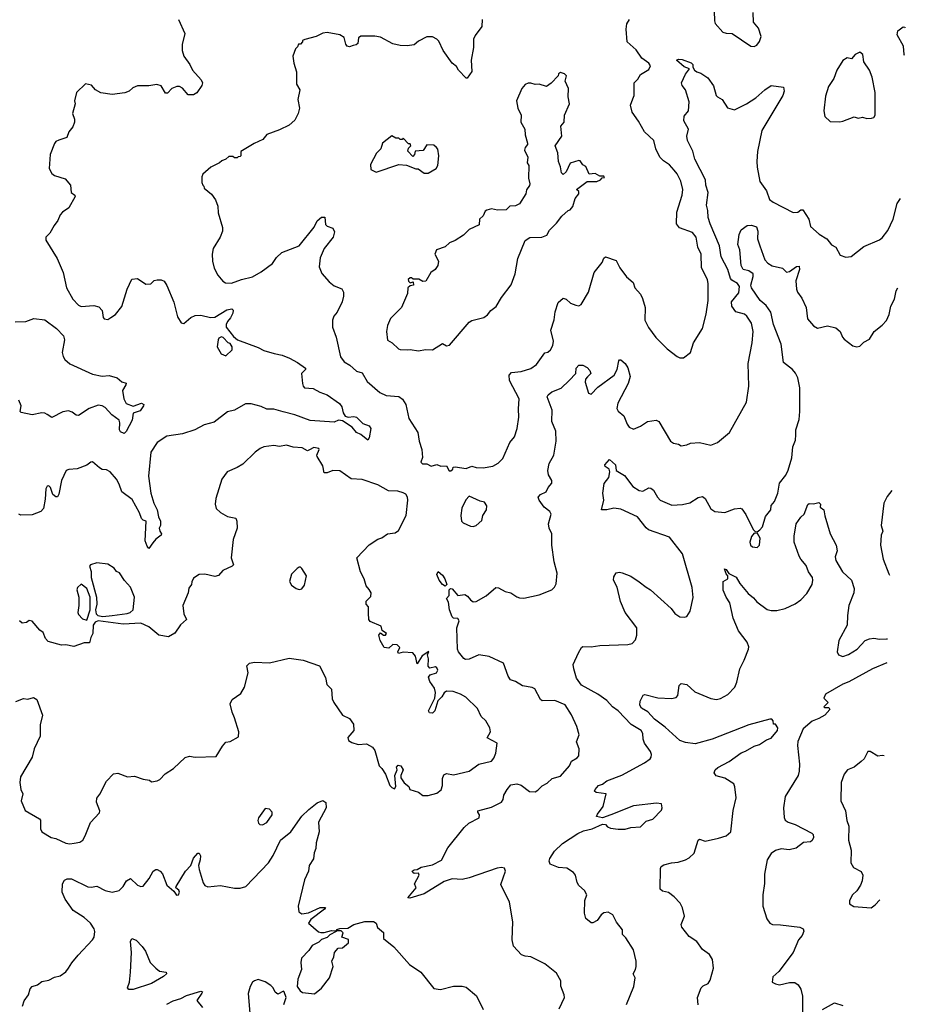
# Model space of a CAD drawing. Extents: x 1839239 to 1929705, y 762242 to 910352.
# Tile 281 of 429: x 1916697 to 1922999, y 843967 to 850974. Entities that reach past the tile are written whole.
import ezdxf

# ---------------------------------------------------------------- set-up
doc = ezdxf.new("R2010")
doc.units = 0

msp = doc.modelspace()

# ---------------------------------------------------------------- linework, layer by layer
at = {"layer": '0CON10XD'}
for points in [[(1921640, 851035), (1921640.8, 850965), (1921647, 850947), (1921700, 850885), (1921725, 850876.9), (1921767.5, 850875), (1921900, 850785), (1921925, 850783.3), (1921941.7, 850791.7), (1921962.7, 850817.3), (1921974.2, 850855), (1921955, 850913.3), (1921919.2, 850955), (1921917.5, 851025)], [(1917826.7, 850975), (1917872, 850875), (1917852.9, 850797.1), (1917852.9, 850755), (1917864, 850715), (1917907.5, 850655), (1917928, 850615), (1917989.2, 850545), (1917998, 850525), (1917994, 850505), (1917957.6, 850452.4), (1917935, 850439.4), (1917895, 850438), (1917855.3, 850485.3), (1917835, 850497.5), (1917815, 850498.9), (1917778.8, 850485), (1917748.8, 850451.2), (1917735, 850450), (1917705, 850502), (1917672.2, 850512.2), (1917615, 850502), (1917535, 850501.8), (1917501.7, 850488.3), (1917475, 850464.2), (1917445, 850452), (1917355, 850442), (1917275, 850454), (1917236.7, 850475), (1917208.3, 850508.3), (1917165, 850517.5), (1917102.5, 850455), (1917087.5, 850395), (1917092.5, 850375), (1917072, 850305), (1917086.2, 850265), (1917086.2, 850245), (1917075, 850210), (1917046.2, 850175), (1917032.5, 850135), (1916975, 850116.7), (1916955, 850106.2), (1916945, 850093.3), (1916914.3, 850015), (1916906.2, 849915), (1916925, 849880), (1916944.3, 849864.3), (1917021.7, 849841.7), (1917058.8, 849795), (1917064.2, 849745), (1917090, 849725), (1917092, 849715), (1917045.8, 849635), (1917002, 849605), (1916984, 849585), (1916969.2, 849545), (1916941.3, 849508.7), (1916912.5, 849455), (1916883.3, 849425), (1916884, 849405), (1916964.6, 849274.6), (1917005.8, 849175), (1917030, 849065), (1917075, 848984.2), (1917115, 848942.5), (1917135, 848931.9), (1917225, 848939.2), (1917260, 848930), (1917283.9, 848903.9), (1917290, 848855), (1917297.5, 848845), (1917325, 848841.2), (1917346, 848854), (1917380, 848875), (1917425, 848932.5), (1917460.8, 849055), (1917495, 849126.7), (1917535, 849132.5), (1917595, 849092.5), (1917630, 849095), (1917655, 849117.5), (1917675, 849123.3), (1917705, 849123.3), (1917725, 849113.3), (1917745, 849082.5), (1917793.2, 848963.2), (1917820, 848860), (1917845.9, 848815.9), (1917865, 848811.2), (1917915, 848854.4), (1917945, 848867.8), (1917985, 848871.9), (1918055, 848854.4), (1918085, 848855.8), (1918170.9, 848909.1), (1918207, 848917), (1918216.2, 848906.2), (1918214, 848885), (1918198.3, 848851.7), (1918176.7, 848825), (1918167.5, 848805), (1918167.5, 848785), (1918218.3, 848718.3), (1918246.1, 848696.1), (1918395, 848641.2), (1918435, 848619.2), (1918508.3, 848598.3), (1918565, 848587.5), (1918616.7, 848565), (1918675, 848533.8), (1918730, 848495), (1918730, 848485), (1918703.3, 848455), (1918708.8, 848385), (1918713.8, 848365), (1918723.3, 848355), (1918785, 848350), (1918833.1, 848323.1), (1918885, 848304.2), (1918972.8, 848242.8), (1918988.6, 848218.6), (1918997.9, 848175), (1919012.4, 848152.4), (1919035, 848144.6), (1919075, 848149.4), (1919094.3, 848144.3), (1919139.7, 848099.7), (1919184.2, 848084.2), (1919197.1, 848065), (1919185, 847997.5), (1919175, 847982.5), (1919125, 848020.8), (1919095, 848035.8), (1919064, 848075), (1918995, 848120), (1918966.9, 848123.1), (1918935, 848110), (1918765, 848122.3), (1918655, 848161.8), (1918572, 848182), (1918505, 848201.1), (1918455, 848202.5), (1918415, 848221.5), (1918345, 848239.4), (1918305, 848239.4), (1918225, 848195.8), (1918175, 848182), (1918080.3, 848109.7), (1918010.3, 848089.7), (1917944.3, 848055.7), (1917855, 848027.1), (1917745, 848010.6), (1917675, 847966), (1917631.4, 847895), (1917614.2, 847725), (1917629.2, 847605), (1917652.6, 847532.6), (1917675.7, 847485), (1917685.8, 847435.8), (1917699.2, 847405), (1917700, 847375), (1917690, 847355), (1917694.1, 847334.1), (1917706.7, 847315), (1917703.3, 847305), (1917665, 847276.2), (1917645, 847251.2), (1917615, 847210), (1917605, 847226.7), (1917591.1, 847265), (1917597.5, 847405), (1917575, 847412), (1917565, 847424), (1917550, 847465), (1917498.3, 847558.3), (1917423.8, 847615), (1917405, 847668.6), (1917385, 847704.2), (1917341.2, 847755), (1917315, 847770), (1917285, 847773.8), (1917265, 847783.8), (1917215, 847826.7), (1917203.9, 847826.1), (1917175, 847803.8), (1917105, 847776.7), (1917046.4, 847773.6), (1917027.5, 847765), (1916994.2, 847695), (1916976.1, 847596.1), (1916965, 847577.5), (1916955, 847577.5), (1916933.3, 847595), (1916917.5, 847645), (1916905, 847656.7), (1916892.5, 847655), (1916882, 847635), (1916877.7, 847562.3), (1916866, 847495), (1916847, 847473), (1916785, 847450), (1916705, 847447.5), (1916690, 847455)], [(1919987.8, 850975), (1919985.8, 850925), (1919937.8, 850862.2), (1919925.5, 850835), (1919925.6, 850775), (1919910.5, 850685), (1919914.2, 850605), (1919881.7, 850558.3), (1919875, 850557.5), (1919820, 850615), (1919805, 850640), (1919775, 850664), (1919710.6, 850755), (1919680.3, 850820.3), (1919665.8, 850835.8), (1919635, 850852), (1919595, 850850.8), (1919535, 850820.6), (1919505, 850795.8), (1919455, 850788.6), (1919405, 850790.5), (1919352.6, 850802.6), (1919265, 850850), (1919224.1, 850855.9), (1919125, 850856.2), (1919108.8, 850845), (1919103.3, 850805), (1919092.5, 850795), (1919071.2, 850788.8), (1919045, 850781.2), (1919027.5, 850785), (1919018.3, 850798.3), (1919005, 850847.5), (1918975, 850866.7), (1918885, 850883.3), (1918855, 850878), (1918807, 850853), (1918726.4, 850833.6), (1918710, 850825), (1918710, 850815), (1918695, 850800), (1918681.7, 850798.3), (1918675, 850780), (1918660, 850765), (1918640, 850715), (1918647.5, 850665), (1918667, 850603), (1918667.5, 850515), (1918690, 850475), (1918676.7, 850405), (1918688.8, 850345), (1918678, 850305), (1918655, 850258.8), (1918615, 850222.5), (1918545, 850188.8), (1918455, 850157.5), (1918428.3, 850121.7), (1918366.4, 850093.6), (1918270, 850035), (1918270, 850005), (1918265, 850000), (1918251.7, 849998.3), (1918245, 849990), (1918225, 849990), (1918215, 850000), (1918185, 850000), (1918165, 849980), (1918135, 849970), (1918120, 849955), (1918056.4, 849923.6), (1918000, 849875), (1917992.5, 849855), (1917992.5, 849815), (1918000, 849795), (1918008.3, 849788.3), (1918010, 849775), (1918062.7, 849732.7), (1918091.5, 849691.5), (1918106.6, 849646.6), (1918109.2, 849599.2), (1918140, 849495), (1918140.7, 849469.3), (1918124.2, 849425.8), (1918074.5, 849345.5), (1918067.5, 849305), (1918070, 849255), (1918082, 849205), (1918106.2, 849155), (1918142.2, 849112.2), (1918160.9, 849100.9), (1918205, 849099.5), (1918275, 849125.5), (1918355, 849144.5), (1918415, 849178.9), (1918495, 849239.1), (1918525, 849281.9), (1918562.9, 849317.1), (1918685.6, 849365), (1918793.6, 849496.4), (1918815, 849542.5), (1918845, 849567.5), (1918868.3, 849568.3), (1918873.3, 849515), (1918885, 849503.8), (1918925, 849490), (1918938, 849465), (1918928.6, 849425), (1918864.1, 849345.9), (1918835, 849278.8), (1918829.4, 849215), (1918846.4, 849166.4), (1918898.3, 849108.3), (1918935, 849080), (1918989.5, 849059.5), (1919001.2, 849035), (1919002, 849005), (1918990.8, 848965), (1918957, 848893), (1918933.8, 848865), (1918923.8, 848835), (1918924, 848785), (1918950, 848715), (1918980.5, 848575), (1919005, 848540), (1919046.2, 848515), (1919092.8, 848472.8), (1919135, 848461.2), (1919168.9, 848398.9), (1919261.1, 848321.1), (1919305, 848300), (1919395, 848292.5), (1919422.4, 848272.4), (1919444.3, 848235), (1919467.5, 848135), (1919531.2, 848035), (1919540, 847975), (1919560, 847915), (1919563, 847857), (1919552.5, 847825), (1919563, 847813), (1919575, 847812.5), (1919595, 847813.3), (1919625, 847796.7), (1919665, 847807.5), (1919695, 847797.5), (1919735, 847800), (1919753.6, 847763.6), (1919765, 847762.5), (1919780, 847775), (1919781.7, 847788.3), (1919795, 847792.5), (1919875, 847780), (1919915, 847796.7), (1919946.4, 847786.4), (1919995, 847785.8), (1920065, 847796), (1920101.3, 847818.7), (1920135, 847851.2), (1920186.2, 847965), (1920218.8, 848005), (1920236.1, 848063.9), (1920250, 848145), (1920245.7, 848205), (1920250.5, 848275), (1920182.9, 848405), (1920180, 848445), (1920197.5, 848462.5), (1920265, 848470), (1920335, 848492.2), (1920375, 848520), (1920435, 848603.3), (1920455, 848608.8), (1920475.6, 848624.4), (1920491.4, 848655), (1920495.6, 848685), (1920477.8, 848765), (1920501.4, 848838.6), (1920507.8, 848895), (1920529.1, 848960.9), (1920565, 848991.2), (1920585, 848984), (1920617.2, 848957.2), (1920655, 848941.1), (1920675, 848937.1), (1920692, 848948), (1920745.9, 849034.1), (1920786, 849175), (1920841.2, 849245), (1920854.1, 849275.9), (1920865, 849286.7), (1920940.9, 849260.9), (1920966.9, 849206.9), (1921015, 849143.8), (1921062.3, 849102.3), (1921075.8, 849065.8), (1921115, 849021.2), (1921130.3, 848990.3), (1921148.6, 848925), (1921146.2, 848835), (1921173, 848783), (1921225, 848712.5), (1921305, 848632.5), (1921375, 848577.5), (1921395, 848567.5), (1921421.7, 848568.3), (1921470, 848605), (1921493.3, 848675), (1921556.2, 848775), (1921581.9, 848878.1), (1921596.7, 848975), (1921597.1, 849095), (1921591.4, 849125), (1921548.9, 849208.9), (1921545.6, 849305), (1921522.5, 849355), (1921510, 849425), (1921485, 849458.6), (1921391.7, 849491.7), (1921372, 849522), (1921374.5, 849604.5), (1921410.9, 849725), (1921415.5, 849764.5), (1921401.4, 849825), (1921375, 849876.2), (1921353.4, 849903.4), (1921320.2, 849940.2), (1921278.3, 849968.3), (1921253.1, 849995), (1921223.6, 850055), (1921210, 850115), (1921144.5, 850174.5), (1921100.9, 850250.9), (1921054.5, 850314.5), (1921044.3, 850365), (1921059.5, 850410.5), (1921069.2, 850435), (1921070, 850525), (1921095, 850550), (1921115, 850582.5), (1921175, 850618.8), (1921185.8, 850645), (1921173.8, 850665), (1921125, 850700), (1921085, 850759.5), (1921020, 850815), (1921013.1, 850905), (1921018.2, 850945), (1921035.8, 850974.2)], [(1922993.7, 850717.8), (1922990.8, 850725), (1922986.2, 850785), (1922942, 850865), (1922946, 850894), (1922985, 850923.8), (1922995, 850921.2), (1922999.4, 850915.1)], [(1922533, 850247), (1922555, 850252.5), (1922635, 850281.2), (1922665, 850273.3), (1922695, 850278.8), (1922725, 850270), (1922757.7, 850272.3), (1922775, 850276.7), (1922785.8, 850295), (1922784.3, 850455), (1922764.2, 850564.2), (1922744.2, 850614.2), (1922703.1, 850673.1), (1922696.9, 850726.9), (1922675, 850742.2), (1922643.6, 850726.4), (1922615.9, 850694.1), (1922585, 850701.2), (1922555, 850683.3), (1922513.3, 850615), (1922490, 850555), (1922452.3, 850497.7), (1922430.7, 850429.3), (1922420, 850325), (1922426.2, 850285), (1922465, 850249.2), (1922533, 850247)], [(1920535.7, 843934.3), (1920573.3, 844015), (1920572.5, 844035), (1920547, 844097), (1920547.5, 844135), (1920517.7, 844187.7), (1920435, 844256.2), (1920335, 844304), (1920295, 844308.8), (1920269.3, 844319.3), (1920211.7, 844381.7), (1920202, 844425), (1920205.7, 844555), (1920183, 844693), (1920120.5, 844820.5), (1920153.8, 844915), (1920146.7, 844935), (1920125, 844940.8), (1920095, 844936.2), (1919895, 844867.4), (1919845, 844856.2), (1919775, 844859.5), (1919717.8, 844842.2), (1919575, 844753.8), (1919472.3, 844722.3), (1919460, 844725), (1919517.5, 844795), (1919507.5, 844825), (1919540, 844885), (1919535, 844900), (1919505, 844897.5), (1919493.9, 844903.9), (1919491.2, 844915), (1919503.3, 844925), (1919525, 844927.5), (1919555, 844942.9), (1919635, 844959.1), (1919698.3, 844991.7), (1919745, 845080), (1919860, 845225), (1919893.8, 845255), (1919965.8, 845295), (1919970, 845315), (1919956.7, 845335), (1919956.7, 845345), (1920055, 845369.6), (1920125, 845404.4), (1920136.5, 845425), (1920141.4, 845455), (1920167.1, 845495), (1920191.3, 845528.7), (1920235, 845536.9), (1920265, 845526.7), (1920325, 845481.1), (1920365, 845480), (1920385, 845490.8), (1920415, 845522.5), (1920450.3, 845539.7), (1920485.4, 845574.6), (1920545, 845590.8), (1920610, 845665), (1920623.6, 845696.4), (1920665, 845720), (1920675.9, 845734.1), (1920678.8, 845785), (1920658.6, 845835), (1920678, 845885), (1920662, 845945), (1920625, 846027.5), (1920578.3, 846098.3), (1920505, 846129.5), (1920415, 846125.8), (1920404.3, 846135), (1920363, 846213), (1920345, 846222.5), (1920275, 846234.3), (1920225, 846264.3), (1920190, 846275), (1920172.4, 846302.4), (1920139.2, 846395), (1920037.2, 846442.8), (1919965, 846454.1), (1919895, 846423.2), (1919870.6, 846420.6), (1919857.4, 846427.4), (1919819.6, 846475), (1919811.9, 846495), (1919807.9, 846645), (1919824.6, 846695), (1919815, 846713.1), (1919785, 846716), (1919775, 846723.3), (1919756.2, 846775), (1919749.3, 846829.3), (1919733.3, 846855), (1919752.5, 846875), (1919752.9, 846917.1), (1919764, 846926), (1919775, 846924), (1919815, 846876.2), (1919865, 846882.5), (1919885, 846872), (1919905, 846844.2), (1919925, 846831.9), (1919945.4, 846834.6), (1920015.7, 846874.3), (1920086.4, 846933.6), (1920105, 846931.2), (1920152.5, 846905), (1920193.3, 846895), (1920235, 846866), (1920255, 846860), (1920285, 846857.5), (1920395, 846880.8), (1920483.6, 846916.4), (1920502.5, 846935), (1920515, 846960), (1920520.8, 847035), (1920500.6, 847115), (1920484.3, 847235), (1920484.4, 847314.4), (1920465.7, 847355), (1920460.6, 847385), (1920478.6, 847455), (1920469.2, 847475), (1920428.6, 847505), (1920394.3, 847554.3), (1920387.5, 847575), (1920404, 847595), (1920443.3, 847615), (1920458.6, 847645), (1920484.4, 847675), (1920484.4, 847695), (1920460.6, 847735), (1920454.6, 847765.4), (1920464.5, 847815.5), (1920497.5, 847875), (1920515.4, 847974.6), (1920512.2, 848045), (1920484.6, 848115.4), (1920487.5, 848195), (1920451.1, 848288.9), (1920458.6, 848305), (1920483.9, 848326.1), (1920549.4, 848350.6), (1920607.5, 848405), (1920653.8, 848455), (1920656.8, 848493.2), (1920675, 848516.2), (1920705, 848514.2), (1920735, 848498.6), (1920755, 848477.1), (1920762.2, 848455), (1920737.9, 848432.1), (1920722.9, 848415), (1920721.9, 848395), (1920743.8, 848315), (1920765, 848310), (1920810.5, 848359.5), (1920928.6, 848445), (1920947.8, 848485), (1920960, 848545), (1920965, 848552.5), (1920975, 848553.3), (1921005, 848528), (1921025, 848496.2), (1921040.4, 848435), (1921026.7, 848385), (1920952.5, 848245), (1920946.4, 848206.4), (1920955, 848187.5), (1920995.8, 848155.8), (1921020, 848095), (1921035, 848073.3), (1921065, 848060), (1921115, 848080.8), (1921165, 848114), (1921227, 848123), (1921245, 848113.3), (1921328.8, 847975), (1921350.5, 847960.5), (1921385, 847952.5), (1921405, 847940), (1921445, 847947.5), (1921470.7, 847959.3), (1921535, 847964), (1921615, 847946.2), (1921662.5, 847965), (1921747.5, 848035), (1921868.8, 848251.2), (1921885.8, 848365.8), (1921882.1, 848527.9), (1921909.5, 848675), (1921915.6, 848755), (1921904.2, 848815), (1921872.5, 848865), (1921855, 848878.6), (1921792.9, 848895), (1921764.7, 848934.7), (1921763.3, 848965), (1921815, 849030.8), (1921820.1, 849075), (1921805, 849097.3), (1921765, 849119.8), (1921755, 849132.5), (1921736.7, 849195), (1921688.8, 849285), (1921677, 849365), (1921610.2, 849520.2), (1921596.7, 849565), (1921594.6, 849614.6), (1921584.6, 849654.6), (1921596.4, 849745), (1921580.4, 849795), (1921576.6, 849835), (1921501.9, 849981.9), (1921487.1, 850037.1), (1921450.6, 850115), (1921445.7, 850145), (1921457.5, 850195), (1921422.5, 850255), (1921425, 850287.5), (1921455.6, 850325), (1921461.7, 850388.3), (1921435.5, 850475), (1921411.4, 850505), (1921405.7, 850525), (1921434.5, 850585), (1921462.5, 850625), (1921425, 850637.5), (1921371.4, 850685), (1921385, 850692.5), (1921410.9, 850690.9), (1921475, 850666.7), (1921486.2, 850655), (1921486.7, 850635), (1921498.8, 850615), (1921515, 850602), (1921545, 850593.8), (1921595, 850560.8), (1921635, 850502), (1921654.4, 850435), (1921662.9, 850425), (1921695.6, 850405), (1921735, 850346), (1921785, 850331.2), (1921870, 850375), (1921935, 850417.1), (1921998.8, 850475), (1922045, 850506.2), (1922133.3, 850493.3), (1922138, 850465), (1922127.5, 850435), (1921978.6, 850185), (1921947.1, 850035), (1921941.8, 849965), (1921945.4, 849924.6), (1921965, 849822.5), (1922011.4, 849755), (1922034.1, 849694.1), (1922060, 849675), (1922201.5, 849601.5), (1922235, 849604.5), (1922255, 849620), (1922269.5, 849619.5), (1922311.8, 849555), (1922325, 849502.5), (1922387.6, 849447.6), (1922441.5, 849415), (1922475, 849370.6), (1922505.7, 849355.7), (1922535, 849297.5), (1922575, 849283.3), (1922615, 849287.5), (1922705, 849360), (1922815, 849406.2), (1922835, 849421.2), (1922876.2, 849473.8), (1922912.7, 849555), (1922940.4, 849665), (1922964.1, 849700)], [(1919535, 848616), (1919585, 848626), (1919635, 848624), (1919705, 848670), (1919733.6, 848653.6), (1919755, 848657.5), (1919895, 848820), (1919915, 848832.5), (1920000, 848855), (1920025.7, 848874.3), (1920048.8, 848905), (1920088.1, 848931.9), (1920125, 848996.2), (1920195, 849087.5), (1920222, 849165), (1920242, 849275), (1920295, 849402.5), (1920327, 849423), (1920413.6, 849426.4), (1920449.3, 849440.7), (1920467.5, 849475), (1920516.7, 849525), (1920555, 849576.2), (1920600, 849615), (1920615, 849620), (1920632.5, 849645), (1920649.3, 849700.7), (1920676.7, 849735), (1920675, 849750), (1920660, 849765), (1920735, 849823.3), (1920805, 849823.3), (1920830, 849835), (1920841.7, 849848.3), (1920858.3, 849851.7), (1920855, 849860), (1920825, 849860), (1920791.7, 849878.3), (1920750, 849875), (1920725, 849930), (1920705, 849940), (1920685, 849970), (1920675, 849972.5), (1920615, 849952.5), (1920585, 849890), (1920565, 849872.5), (1920553.6, 849883.6), (1920546.1, 849926.1), (1920531.2, 849965), (1920526.7, 850025), (1920507.5, 850075), (1920556.2, 850145), (1920548.8, 850215), (1920571.2, 850245), (1920573.3, 850295), (1920610, 850375), (1920600, 850425), (1920602.5, 850485), (1920580, 850535), (1920587.5, 850575), (1920575, 850587.5), (1920545, 850597.5), (1920531.7, 850588.3), (1920530, 850575), (1920479.3, 850520.7), (1920445, 850497.5), (1920395, 850513.8), (1920365, 850513.3), (1920335, 850522.5), (1920315, 850522.5), (1920295, 850513.3), (1920270, 850485), (1920233.3, 850395), (1920243, 850343), (1920266.7, 850295), (1920263.6, 850243.6), (1920292.5, 850195), (1920293.3, 850155), (1920310, 850095), (1920310, 850085), (1920293.3, 850065), (1920290, 850045), (1920312.5, 849995), (1920307.5, 849955), (1920320, 849935), (1920317.5, 849845), (1920327.5, 849805), (1920326.1, 849793.9), (1920303.8, 849763.8), (1920298, 849735), (1920255, 849663.3), (1920225, 849650), (1920185, 849646.7), (1920158.3, 849621.7), (1920097.3, 849617.3), (1920055, 849628.8), (1920022.3, 849617.7), (1920010, 849610), (1919995, 849577.5), (1919970, 849555), (1919966.4, 849513.6), (1919895, 849481.2), (1919855, 849440), (1919796.9, 849403.1), (1919755, 849386.2), (1919725, 849356.7), (1919664.3, 849335.7), (1919650.8, 849305), (1919676.7, 849255), (1919673.3, 849225), (1919653, 849197), (1919622.5, 849175), (1919586.4, 849113.6), (1919565, 849110), (1919537, 849127), (1919498.3, 849128.3), (1919485, 849136.7), (1919475, 849136.7), (1919462.5, 849125), (1919463, 849113), (1919475, 849100), (1919498.3, 849108.3), (1919500, 849085), (1919475, 849080), (1919460, 849065), (1919457.5, 849025), (1919413.6, 848926.4), (1919335, 848846.2), (1919315, 848796.7), (1919306.5, 848755), (1919314.1, 848694.1), (1919346.7, 848675), (1919392.3, 848632.3), (1919405, 848626.2), (1919455, 848623.8), (1919475, 848626), (1919535, 848616)], [(1919605, 849882.5), (1919660, 849915), (1919673.8, 849935), (1919680, 850005), (1919671.7, 850051.7), (1919662.5, 850065), (1919645, 850080), (1919595, 850082.5), (1919568.3, 850041.7), (1919511.7, 850038.3), (1919507.5, 850015), (1919495, 850000), (1919458.3, 850038.3), (1919465, 850060), (1919480, 850075), (1919475, 850090), (1919465, 850090), (1919425, 850130), (1919418.3, 850121.7), (1919405, 850120), (1919395, 850130), (1919375, 850130), (1919345, 850147.5), (1919280, 850095), (1919267.5, 850055), (1919236.4, 850023.6), (1919193, 849943), (1919197, 849907), (1919235, 849887.5), (1919395, 849943.3), (1919449.3, 849939.3), (1919515, 849912.5), (1919531.7, 849911.7), (1919575, 849882.5), (1919605, 849882.5)], [(1921016.5, 843965), (1921067.1, 844095), (1921076.2, 844155), (1921063.3, 844185), (1921080, 844215), (1921084.1, 844235.9), (1921084.2, 844275), (1921065.8, 844355), (1921010.3, 844440.3), (1920986.7, 844465), (1920987.7, 844497.7), (1920945, 844552.5), (1920917.5, 844605), (1920885, 844622.5), (1920855, 844618.5), (1920835.8, 844605), (1920806.2, 844563.8), (1920775, 844546), (1920765, 844546.2), (1920725, 844576.7), (1920715.8, 844615.8), (1920719.2, 844705), (1920732.5, 844745), (1920716.2, 844776.2), (1920675, 844812.9), (1920664.1, 844835), (1920653.1, 844885), (1920637.5, 844905), (1920590, 844935), (1920531.3, 844941.3), (1920473.1, 844965), (1920465.4, 844985), (1920470, 845005), (1920503.6, 845056.4), (1920559.4, 845110.6), (1920668.3, 845181.7), (1920709.1, 845200.9), (1920770, 845215), (1920845, 845250), (1920865, 845247.5), (1920881.2, 845231.2), (1920901.7, 845221.7), (1920955, 845214.3), (1921005, 845212.9), (1921045, 845224.4), (1921115, 845229.2), (1921155, 845269.5), (1921203.8, 845285), (1921265, 845347.5), (1921270, 845365), (1921263.6, 845393.6), (1921228.9, 845398.9), (1921065, 845380), (1920904.4, 845315.6), (1920845, 845293.3), (1920803, 845303), (1920809.3, 845320.7), (1920850, 845375), (1920870, 845465), (1920800, 845475), (1920787.5, 845485), (1920791.2, 845495), (1920815, 845525.3), (1920845, 845534.2), (1920875, 845557.3), (1920982.1, 845597.9), (1921142.9, 845685), (1921184.4, 845715), (1921191.9, 845725), (1921192.9, 845745), (1921185.8, 845765), (1921144.3, 845825), (1921133.3, 845855), (1921132.5, 845895), (1921119.4, 845915), (1921048, 845958), (1920955, 846055.6), (1920915, 846084.3), (1920875, 846128.5), (1920811.4, 846175), (1920695, 846238.1), (1920658.6, 846288.6), (1920640.9, 846355), (1920636.5, 846385), (1920672.8, 846467.2), (1920695, 846505.7), (1920705, 846512.2), (1920765, 846511.1), (1920825, 846520), (1921025, 846528), (1921055, 846534), (1921079.5, 846560.5), (1921089.2, 846595), (1921089.2, 846645), (1921006, 846755), (1920972.7, 846832.7), (1920949.2, 846935), (1920924, 846985), (1920925, 847010), (1920941.7, 847038.3), (1920965, 847043.3), (1920985, 847038), (1921045, 847014), (1921105, 846974.2), (1921155, 846934.3), (1921187, 846917), (1921332.7, 846782.7), (1921358.3, 846748.3), (1921395, 846724), (1921425, 846721.2), (1921443.6, 846726.4), (1921468.8, 846765), (1921489.1, 846860.9), (1921482, 846932), (1921412.9, 847172.9), (1921321.6, 847291.6), (1921172.9, 847342.9), (1921155, 847356.5), (1921093.5, 847435), (1920975, 847489.5), (1920925, 847497.8), (1920875, 847485.6), (1920837.5, 847485), (1920852.9, 847555), (1920847.5, 847605), (1920857.3, 847672.7), (1920888.6, 847715), (1920897.5, 847755), (1920892, 847775), (1920864.5, 847794.5), (1920862, 847805), (1920895, 847843.8), (1920936, 847805), (1920941.2, 847765), (1921000.2, 847730.2), (1921061.5, 847651.5), (1921105, 847622.5), (1921132.1, 847617.9), (1921175, 847641.2), (1921189.5, 847639.5), (1921208, 847625), (1921235.6, 847575.6), (1921255.5, 847555.5), (1921338.7, 847518.7), (1921415, 847523.1), (1921465, 847535.7), (1921525, 847574), (1921555, 847580.8), (1921575, 847566.2), (1921615, 847493.3), (1921644.2, 847474.2), (1921715, 847467.5), (1921785, 847492.5), (1921825, 847498.8), (1921835, 847493.3), (1921865, 847452.5), (1921917, 847347), (1921931.7, 847331.7), (1921945, 847330), (1921965, 847342.5), (1921984.2, 847365.8), (1922005, 847437.5), (1922042.5, 847485), (1922044.1, 847515.9), (1922067.5, 847545), (1922092.5, 847605), (1922104.2, 847675), (1922148.7, 847731.3), (1922165, 847767.5), (1922191.2, 847855), (1922200, 847935), (1922219.1, 847980.9), (1922219.4, 848019.4), (1922220.6, 848055), (1922245, 848127.5), (1922249.1, 848185), (1922249.5, 848355), (1922235.4, 848425), (1922218.3, 848458.3), (1922195.5, 848485), (1922132.9, 848535), (1922115.3, 848665), (1922060.7, 848805), (1922041.9, 848891.9), (1922010.3, 848940.3), (1921966.2, 848975), (1921904, 849065), (1921901.2, 849085), (1921916.2, 849145), (1921915.9, 849165.9), (1921885.8, 849185.8), (1921845.6, 849195.6), (1921831.5, 849225), (1921822, 849335), (1921808.8, 849375), (1921817.5, 849445), (1921830.7, 849479.3), (1921875, 849510), (1921905, 849512.5), (1921939.5, 849499.5), (1921948.8, 849468.8), (1921948, 849415), (1921963.8, 849365)], [(1921963.8, 849365), (1922000, 849265), (1922021.2, 849241.2), (1922052.3, 849222.3), (1922125, 849206.2), (1922155, 849176.2), (1922175, 849181.2), (1922225, 849217.5), (1922245, 849220), (1922246.7, 849195), (1922220, 849115), (1922225.4, 849055), (1922232.7, 849035), (1922263.1, 848993.1), (1922294.6, 848925), (1922303.1, 848845), (1922345, 848794), (1922375, 848779.2), (1922445, 848796), (1922505, 848780.8), (1922535.6, 848755.6), (1922551.4, 848715), (1922565, 848699.2), (1922625, 848653.8), (1922655, 848646.7), (1922675, 848650), (1922705, 848678.8), (1922745, 848701.2), (1922778, 848755), (1922835, 848800), (1922865, 848834.2), (1922885.4, 848875), (1922896.7, 848935), (1922922.3, 848985), (1922933.6, 849045), (1922945.7, 849064.9)], [(1916664.4, 848824.4), (1916740, 848825), (1916797.7, 848847.7), (1916875, 848838), (1916960, 848775), (1917010, 848725), (1917016.2, 848695), (1916998.8, 848605), (1917006.7, 848576.7), (1917017.5, 848555), (1917055, 848524), (1917215, 848450.6), (1917283, 848437), (1917335, 848441.2), (1917390, 848425), (1917425, 848397.5), (1917455, 848387.5), (1917453.3, 848375), (1917428.8, 848335), (1917438, 848275), (1917455, 848243.3), (1917505, 848223.8), (1917565, 848243.8), (1917580, 848235), (1917579.2, 848225), (1917555, 848190.6), (1917505, 848172.5), (1917497.1, 848125), (1917455, 848043.3), (1917440.7, 848029.3), (1917415, 848041.5), (1917406.2, 848055), (1917410, 848105), (1917404.2, 848125), (1917351.7, 848161.7), (1917305.5, 848215), (1917285, 848226.9), (1917255, 848230), (1917192.1, 848207.9), (1917115, 848156.5), (1917098.6, 848158.6), (1917071.7, 848181.7), (1917045, 848190.5), (1917005, 848183.5), (1916925, 848143.3), (1916893.3, 848163.3), (1916875, 848174.2), (1916855, 848175.8), (1916785, 848161.2), (1916707.5, 848177.5), (1916700, 848185), (1916707.1, 848225), (1916690.6, 848265)], [(1918165, 848582), (1918210, 848625), (1918210, 848645), (1918195, 848670), (1918180, 848675), (1918145, 848712.5), (1918133.9, 848716.1), (1918115, 848706.7), (1918108.8, 848695), (1918103.3, 848645), (1918132, 848595), (1918165, 848582)], [(1917055, 845108.8), (1917085, 845114), (1917125, 845121.2), (1917145.8, 845134.2), (1917163.8, 845165), (1917200.3, 845259.7), (1917265, 845330), (1917267.5, 845345), (1917244.7, 845404.7), (1917245.5, 845435), (1917266.9, 845463.1), (1917315, 845554.4), (1917365, 845607.1), (1917395, 845610.8), (1917465, 845586.2), (1917515, 845591.2), (1917575, 845570), (1917621.7, 845561.7), (1917635, 845550), (1917675, 845556.2), (1917695, 845566.7), (1917732.7, 845607.3), (1917792.5, 845645), (1917875, 845722.5), (1917905, 845733.3), (1917946.1, 845726.1), (1918095, 845730), (1918140, 845805), (1918165, 845833.3), (1918195, 845837.5), (1918255, 845870), (1918255.8, 845905), (1918226.4, 846005), (1918208.2, 846045), (1918195.8, 846105.8), (1918210.3, 846135), (1918270.6, 846179.4), (1918296, 846224), (1918322.2, 846325), (1918314.3, 846375.7), (1918333.3, 846395), (1918367.8, 846402.2), (1918475, 846398.2), (1918615, 846430.8), (1918715, 846415.7), (1918830, 846375), (1918873.6, 846293.6), (1918883.9, 846243.9), (1918915, 846210), (1918920.7, 846140.7), (1918932.5, 846115), (1918994.1, 846024.1), (1919045, 846000), (1919071.7, 845961.7), (1919073.8, 845915), (1919033.2, 845866.8), (1919038, 845845), (1919059.8, 845829.8), (1919105, 845815.8), (1919165, 845820), (1919207.3, 845797.3), (1919224.1, 845774.1), (1919254.3, 845664.3), (1919274.2, 845644.2), (1919301.2, 845605), (1919332, 845525), (1919345, 845510), (1919365, 845500), (1919373, 845517), (1919367.5, 845595), (1919382.5, 845635), (1919377.5, 845655), (1919390.7, 845669.3), (1919410, 845665), (1919426.7, 845635), (1919408.8, 845595), (1919409.5, 845579.5), (1919432.3, 845542.3), (1919466.1, 845516.1), (1919473.3, 845495), (1919535, 845477.5), (1919565, 845452.5), (1919603.6, 845453.6), (1919665, 845468.8), (1919697.3, 845492.7), (1919705.7, 845524.3), (1919706, 845575), (1919715, 845601.2), (1919735, 845608.8), (1919785, 845600), (1919895, 845626.7), (1919965, 845675.7), (1920055, 845698), (1920071.3, 845718.7), (1920084.4, 845755), (1920093.8, 845825), (1920023.9, 845863.9), (1920047.5, 845905), (1920043.4, 845933.4), (1920013.4, 845983.4), (1919982, 846015), (1919955, 846071.2), (1919872.1, 846152.1), (1919835, 846173.8), (1919782.3, 846192.3), (1919735, 846195.6), (1919717.3, 846182.7), (1919701.3, 846155), (1919673.5, 846126.5), (1919652.5, 846055), (1919635, 846038.8), (1919612.3, 846042.3), (1919606.7, 846055), (1919650.6, 846145), (1919655.6, 846185.6), (1919647.9, 846217.9), (1919616, 846265), (1919606.7, 846295), (1919617.5, 846312.5), (1919664.1, 846325.9), (1919672, 846345), (1919665, 846361.2), (1919655, 846368), (1919615, 846360), (1919603, 846373), (1919606, 846425), (1919600, 846455), (1919608.3, 846478.3), (1919562.3, 846447.7), (1919525, 846390), (1919513.8, 846445), (1919495, 846468), (1919425, 846472.5), (1919392.5, 846462.5), (1919387.5, 846475), (1919401.2, 846505), (1919383.8, 846525), (1919351.5, 846528.5), (1919325, 846501.2), (1919290, 846505), (1919261.2, 846555), (1919252.5, 846595), (1919265, 846610), (1919285, 846593.3), (1919300, 846595), (1919306.7, 846605), (1919277.5, 846627.5), (1919268.8, 846658.8), (1919190.3, 846690.3), (1919180.8, 846705), (1919179.3, 846749.3), (1919180, 846795), (1919162.5, 846815), (1919162.5, 846835), (1919195, 846870), (1919197.5, 846895), (1919185, 846920), (1919162.5, 846945), (1919147.5, 846995), (1919122.5, 847045), (1919096.7, 847145), (1919185, 847237.5), (1919245, 847277.5), (1919275, 847287.5), (1919315, 847314), (1919368.3, 847321.7), (1919391.7, 847338.3), (1919447.8, 847445), (1919459.2, 847555), (1919455.8, 847575.8), (1919445, 847597.5), (1919425, 847607.5), (1919387.7, 847617.7), (1919320.8, 847620.8), (1919245, 847664.3), (1919135, 847701.4), (1919055, 847707.5), (1918975, 847763.8), (1918925, 847765.7), (1918885, 847749.2), (1918865, 847750), (1918855, 847798.8), (1918814, 847865), (1918812, 847875), (1918827.8, 847915), (1918825, 847923.3), (1918790.7, 847929.3), (1918758.3, 847911.7), (1918745, 847906.7), (1918706.8, 847926.8), (1918642.3, 847932.3), (1918595, 847947.1), (1918545, 847937.5), (1918505, 847942.5), (1918435, 847934), (1918407.3, 847922.7), (1918373.6, 847896.4), (1918285, 847810), (1918245, 847786), (1918173, 847757), (1918136.2, 847705), (1918093, 847567), (1918087.1, 847525), (1918096.3, 847496.3), (1918125, 847465.7), (1918175, 847439.2), (1918235, 847427.5), (1918243.3, 847405), (1918243.8, 847355), (1918216.2, 847275), (1918201.5, 847145), (1918219.2, 847095), (1918210, 847085), (1918143.3, 847055), (1918112.6, 847017.4), (1918085, 847011.9), (1918015, 847027.5), (1917975, 847026), (1917935, 847000), (1917922.3, 846972.3), (1917918.6, 846955), (1917901.2, 846928.8), (1917895.5, 846894.5), (1917858.8, 846805), (1917864.2, 846745), (1917883.3, 846705), (1917842.6, 846667.4), (1917801.4, 846608.6), (1917755, 846582.2), (1917686.2, 846595), (1917615, 846654), (1917559.1, 846679.1), (1917433.1, 846673.1), (1917255, 846696.7), (1917234.1, 846685.9), (1917220, 846665), (1917216.7, 846605), (1917203, 846577), (1917195, 846540), (1917155, 846540), (1917083, 846513), (1917025, 846526.2), (1916993.9, 846523.9), (1916899.2, 846549.2), (1916881.1, 846571.1), (1916865, 846613.8), (1916840.5, 846630.5), (1916785, 846692.5), (1916765, 846697.5), (1916745, 846683.3), (1916715, 846680), (1916695.9, 846695.9)], [(1919925, 847367.5), (1919945, 847373.3), (1919985, 847410), (1919993.3, 847445), (1920018.8, 847485), (1920020.8, 847515), (1920005, 847541.2), (1919975, 847548), (1919895, 847582.5), (1919873, 847557), (1919843, 847497), (1919836.7, 847445), (1919840, 847405), (1919853, 847393), (1919905, 847370), (1919925, 847367.5)], [(1922903.8, 847624), (1922869.5, 847580.5), (1922846.4, 847533.6), (1922828.8, 847375), (1922838.8, 847335), (1922826.7, 847305), (1922823.8, 847235), (1922841.4, 847135), (1922881.2, 847031.2), (1922886.3, 847021.3)], [(1921524.3, 843964.3), (1921521.5, 844015), (1921545.7, 844085), (1921560.7, 844099.3), (1921596.9, 844115), (1921610.9, 844139.1), (1921635.4, 844225.4), (1921626.5, 844285), (1921605, 844322.5), (1921557.1, 844357.1), (1921516.2, 844415), (1921460.3, 844450.3), (1921408, 844515), (1921404.3, 844535), (1921428, 844595), (1921414.4, 844654.4), (1921396.4, 844686.4), (1921355, 844732.9), (1921315, 844762.5), (1921272.1, 844772.1), (1921255.4, 844785.4), (1921256.6, 844933.4), (1921262.5, 844947.5), (1921281.5, 844958.5), (1921335, 844973.3), (1921381.9, 844978.1), (1921435, 844994.4), (1921460.5, 845009.5), (1921496.2, 845043.8), (1921525.9, 845134.1), (1921535, 845143.3), (1921575, 845127.9), (1921669.7, 845149.7), (1921725, 845166.2), (1921757.5, 845195), (1921774.7, 845345.3), (1921795.7, 845435.7), (1921786.2, 845515), (1921778, 845535), (1921715, 845575.8), (1921653.9, 845593.9), (1921640, 845615), (1921647.5, 845635), (1921665, 845653.1), (1921745, 845694.7), (1921832.5, 845757.5), (1921862.3, 845767.7), (1921925, 845804.6), (1921962.5, 845815), (1922010.6, 845849.4), (1922045, 845862), (1922090, 845915), (1922092.5, 845935), (1922075, 845960), (1922061.7, 845961.7), (1922060, 845985), (1922050, 845995), (1922035, 845996), (1921885, 845954.7), (1921624.2, 845854.2), (1921505, 845820.4), (1921435, 845830.8), (1921395.8, 845845), (1921289.9, 845939.9), (1921214.5, 845995), (1921167.8, 846047.8), (1921122, 846075), (1921109.2, 846095), (1921112.9, 846125), (1921135, 846166.2), (1921145, 846172), (1921238.3, 846148.3), (1921335, 846142.5), (1921368.6, 846151.4), (1921381.2, 846165), (1921391.2, 846235), (1921405, 846250), (1921445, 846243.3), (1921501.7, 846191.7), (1921615, 846143.1), (1921655.5, 846135.5), (1921685, 846142.2), (1921737.6, 846172.4), (1921785.7, 846225), (1921800.7, 846259.3), (1921821.1, 846355), (1921853.5, 846415), (1921884.5, 846495), (1921885, 846510), (1921872.9, 846545), (1921813.3, 846625), (1921774.4, 846715), (1921750, 846825), (1921723.8, 846865), (1921703.3, 846915), (1921703.3, 846975), (1921735.9, 846994.1), (1921737.5, 847005), (1921737, 847017), (1921725, 847030), (1921712.5, 847065), (1921725, 847060), (1921742.5, 847032.5), (1921795, 847005.8), (1921821.5, 846961.5), (1921881.3, 846891.3), (1921919.7, 846859.7), (1921941.7, 846831.7), (1922017.4, 846777.4), (1922045, 846769.4), (1922085, 846768.6), (1922145.6, 846784.4), (1922215, 846816), (1922256.2, 846845), (1922298.9, 846891.1), (1922336.3, 846953.7), (1922342.2, 846985), (1922337.8, 847005), (1922310.8, 847045), (1922295, 847088.8), (1922255, 847134), (1922244.3, 847155), (1922207.5, 847255), (1922208.3, 847298.3), (1922221.8, 847385), (1922255, 847433.1), (1922280.8, 847455), (1922306.1, 847523.9), (1922315, 847530), (1922345, 847529.2), (1922385, 847538.9), (1922396, 847525), (1922394.3, 847504.3), (1922420, 847485), (1922426.1, 847443.9), (1922463.9, 847316.1), (1922508, 847235), (1922514.2, 847195), (1922501.4, 847151.4), (1922505.4, 847125.4), (1922553.5, 847045), (1922617.2, 846985), (1922636.6, 846925), (1922632.1, 846895), (1922598.2, 846805), (1922586.9, 846735), (1922586.7, 846665), (1922527.3, 846555), (1922514.3, 846474.3), (1922524.4, 846454.4), (1922555, 846442.9), (1922595, 846455.7), (1922656.1, 846493.9), (1922712.9, 846555), (1922745, 846568.5), (1922775, 846572.7), (1922815, 846566.2), (1922865, 846568.9), (1922873.1, 846567.4)], [(1921945, 847218.8), (1921961.2, 847235), (1921966.7, 847285), (1921948.3, 847318.3), (1921925, 847320), (1921904.1, 847295.9), (1921892, 847255), (1921898.8, 847235), (1921911.7, 847221.7), (1921945, 847218.8)], [(1917287.7, 846727.7), (1917355, 846734.2), (1917463.1, 846746.9), (1917484.3, 846755.7), (1917503.8, 846775), (1917513.6, 846863.6), (1917486.7, 846935), (1917443.9, 846983.9), (1917408.3, 847038.3), (1917387, 847047), (1917369.5, 847069.5), (1917325, 847100), (1917245, 847108.8), (1917200, 847095), (1917193.3, 847085), (1917205.9, 847045.9), (1917205.6, 847005), (1917244.4, 846865), (1917245.7, 846815), (1917237.5, 846775), (1917241.2, 846745), (1917254, 846734), (1917287.7, 846727.7)], [(1918685, 846920), (1918705, 846922.5), (1918725, 846950), (1918738.8, 847015), (1918705, 847067.5), (1918695, 847076.7), (1918685, 847076.7), (1918670.7, 847069.3), (1918631.7, 847028.3), (1918616.7, 846975), (1918630.5, 846950.5), (1918665, 846926.7), (1918685, 846920)], [(1919725, 846943.3), (1919705, 846953.3), (1919681.2, 846985), (1919666.7, 847025), (1919675, 847047.5), (1919705, 847021.2), (1919723.3, 846995), (1919737.5, 846955), (1919725, 846943.3)], [(1917175, 846700), (1917198.8, 846775), (1917199.4, 846865), (1917175, 846926.7), (1917135, 846957.5), (1917107.5, 846932.5), (1917103.8, 846916.2), (1917117.5, 846865), (1917118.8, 846805), (1917110, 846755), (1917115, 846741.2), (1917145, 846711.2), (1917175, 846700)], [(1922868.2, 846396.7), (1922766.2, 846355), (1922598.3, 846261.7), (1922555, 846245.6), (1922432.5, 846175), (1922420, 846145), (1922450, 846115), (1922420, 846085), (1922425, 846080), (1922455, 846080), (1922462.5, 846065), (1922425.8, 846025), (1922385, 846000), (1922337.5, 845982.5), (1922272.2, 845927.8), (1922233.6, 845836.4), (1922232.2, 845807.8), (1922247.1, 845675), (1922244, 845625), (1922235.8, 845595), (1922144.7, 845445.3), (1922133.2, 845365), (1922136.2, 845296.2), (1922145, 845278.6), (1922165, 845262.5), (1922215, 845246.5), (1922335.4, 845185.4), (1922343.8, 845175), (1922346.2, 845155), (1922337.3, 845132.7), (1922325, 845123.3), (1922275, 845117.5), (1922222.1, 845077.9), (1922173, 845067), (1922115, 845073.3), (1922075, 845061.9), (1922045, 845039.4), (1922017.1, 844995), (1921996.5, 844893.5), (1921996.6, 844826.6), (1921985.4, 844745), (1921986.2, 844665), (1922014.5, 844575), (1922034.6, 844544.6), (1922055, 844535.8), (1922111.7, 844531.7), (1922250, 844515), (1922272.5, 844505), (1922277, 844487), (1922265, 844457.5), (1922240, 844425), (1922201.2, 844335), (1922100, 844200), (1922056.4, 844163.6), (1922052.5, 844125), (1922075, 844112.5), (1922105, 844106.7), (1922175, 844123.3), (1922213, 844123), (1922235.9, 844105.9), (1922255.9, 844075.9), (1922268.8, 844025), (1922267.5, 843905)], [(1916669.3, 846120.7), (1916725, 846142.5), (1916755, 846138.8), (1916795, 846151.2), (1916818.8, 846135), (1916860, 846025), (1916843.8, 845956.2), (1916842, 845875), (1916801.1, 845785), (1916785.2, 845724.8), (1916703.6, 845585), (1916697.5, 845545), (1916706.2, 845496.2), (1916720, 845465), (1916707.5, 845415), (1916735.8, 845345.8), (1916837.3, 845287.3), (1916845, 845277.5), (1916846.2, 845215), (1916853.6, 845193.6), (1916920, 845155), (1916955, 845146.7), (1917025, 845113.8), (1917055, 845108.8)], [(1922849, 845736.4), (1922835, 845738), (1922805, 845733.8), (1922750, 845765), (1922733.6, 845766.4), (1922706.7, 845715), (1922685.9, 845694.1), (1922635, 845653.8), (1922587.5, 845635), (1922563.8, 845605), (1922543.9, 845546.1), (1922541.2, 845415), (1922573.5, 845343.5), (1922582.5, 845275), (1922597.5, 845235), (1922594.5, 845135), (1922614, 845065), (1922612, 844975), (1922631.2, 844941.2), (1922685, 844913.3), (1922696.2, 844885), (1922692, 844845), (1922680, 844815), (1922653.3, 844775), (1922622.5, 844745), (1922603.3, 844705), (1922603, 844683), (1922633.6, 844663.6), (1922757, 844653), (1922785.9, 844674.1), (1922819.2, 844709.4)], [(1916716.7, 843955), (1916728.3, 843991.7), (1916760, 844035), (1916772.3, 844077.7), (1916785, 844093.3), (1916825, 844106), (1916855, 844130), (1916905, 844140), (1916945, 844160), (1916985, 844170), (1917025, 844199.2), (1917045, 844224), (1917067.4, 844262.6), (1917112.6, 844317.4), (1917216.2, 844425), (1917226.2, 844445), (1917231.2, 844485), (1917226, 844505), (1917200, 844545), (1917155.8, 844585), (1917078.6, 844635), (1917020.8, 844715), (1916999.2, 844765), (1917000.8, 844825), (1917015, 844850), (1917035, 844860.8), (1917065, 844860.8), (1917182.7, 844802.7), (1917205, 844800), (1917245, 844807.8), (1917305, 844775.8), (1917355.7, 844764.3), (1917405, 844777.5), (1917432.5, 844805), (1917456.7, 844845), (1917485, 844863.3), (1917535.9, 844815.9), (1917560, 844805), (1917575, 844806.7), (1917618.3, 844861.7), (1917646.1, 844913.9), (1917665, 844926.7), (1917675, 844926.7), (1917697.5, 844915), (1917713.3, 844895), (1917744.2, 844814.2), (1917793, 844773), (1917813.6, 844743.6), (1917828.1, 844745), (1917835.3, 844765), (1917828.8, 844778.8), (1917807.5, 844795), (1917810, 844805), (1917876, 844915), (1917915.7, 844954.3), (1917933.6, 845006.4), (1917965, 845043.3), (1917975, 845042.5), (1917983.9, 845023.9), (1917982.5, 844995), (1917970.6, 844955), (1917973.2, 844926.8), (1918002.7, 844832.7), (1918015, 844813.3), (1918035, 844803.3), (1918125, 844812.9), (1918225, 844794.4), (1918265, 844794.3), (1918306.2, 844805), (1918467.3, 844975), (1918500.9, 845025), (1918553.3, 845135), (1918625.6, 845195), (1918705.7, 845305), (1918755, 845354.2), (1918815, 845400.8), (1918855, 845416.7), (1918875, 845402.5), (1918877.5, 845365), (1918823.9, 845263.9), (1918827.5, 845195), (1918807.5, 845115), (1918805.7, 845075), (1918792.9, 845045), (1918787.6, 845002.4), (1918756, 844955), (1918752.5, 844915), (1918725, 844853.3), (1918679.4, 844665), (1918684, 844625), (1918705, 844611.9), (1918751.4, 844618.6), (1918835, 844655.4), (1918872.5, 844655), (1918865.8, 844644.2), (1918768.3, 844571.7), (1918752.5, 844545), (1918823.9, 844483.9), (1918839.3, 844479.3), (1918865, 844478.8), (1918915, 844492.5), (1918950, 844490), (1918955, 844500), (1918975, 844507.5), (1919031.7, 844508.3), (1919074.4, 844535.6), (1919154.4, 844555.6), (1919215.7, 844555.7), (1919233.3, 844545), (1919243.6, 844513.6), (1919285, 844477.5), (1919286.7, 844435), (1919360, 844375), (1919471.3, 844251.3), (1919551.2, 844195), (1919645, 844080), (1919691.7, 844071.7), (1919785, 844096.2), (1919845, 844096.2), (1919875, 844090), (1919948.3, 844028.3), (1919995, 843930)], [(1918425, 845243.8), (1918455, 845261.2), (1918493.3, 845315), (1918493.3, 845335), (1918475, 845356.7), (1918445, 845360), (1918396.7, 845295), (1918391.2, 845275), (1918396.4, 845256.4), (1918406.4, 845246.4), (1918425, 845243.8)], [(1918795, 844041.2), (1918845, 844082), (1918900.6, 844155), (1918928.8, 844235), (1918917.5, 844275), (1918932.5, 844305), (1918937.5, 844335), (1918963.9, 844366.1), (1918995, 844370), (1919036.7, 844405), (1919038, 844428), (1918990, 844445), (1919000, 844475), (1918985, 844490), (1918950, 844490), (1918950, 844485), (1918905, 844462.5), (1918885, 844443.3), (1918845, 844428.8), (1918825, 844410), (1918777.5, 844385), (1918755, 844350), (1918702, 844295), (1918696.7, 844265), (1918703.3, 844215), (1918676.7, 844145), (1918672.5, 844095), (1918692.3, 844062.3), (1918710.5, 844050.5), (1918795, 844041.2)], [(1917472.9, 844072.9), (1917464, 844084), (1917478.9, 844125), (1917486.1, 844195), (1917493.3, 844335), (1917485.8, 844415), (1917495, 844436.2), (1917525, 844424), (1917569.3, 844379.3), (1917592, 844345), (1917625.8, 844265.8), (1917665, 844223.3), (1917692.7, 844202.7), (1917740, 844195), (1917742.5, 844185), (1917721.2, 844165), (1917635.3, 844114.7), (1917505, 844073.6), (1917472.9, 844072.9)], [(1918576.7, 843965), (1918592.5, 844015), (1918580, 844055), (1918575, 844060), (1918535, 844040), (1918514.4, 844054.4), (1918500, 844085), (1918485, 844101.2), (1918445, 844126.7), (1918395, 844143.8), (1918367.5, 844135), (1918353.8, 844125), (1918336.7, 844095), (1918323.3, 844045), (1918334.1, 843904.1)], [(1917745, 843967), (1917788.7, 843991.3), (1917845, 844008.7), (1917885, 844029), (1917985, 844060.8), (1917996.9, 844056.9), (1917993.8, 844046.2), (1917958.6, 843995), (1917998.1, 843945)], [(1922409.5, 843930.5), (1922495, 843977.5), (1922555, 843957.5)]]:
    msp.add_lwpolyline(points, dxfattribs=at)

doc.saveas('drawing.dxf')
